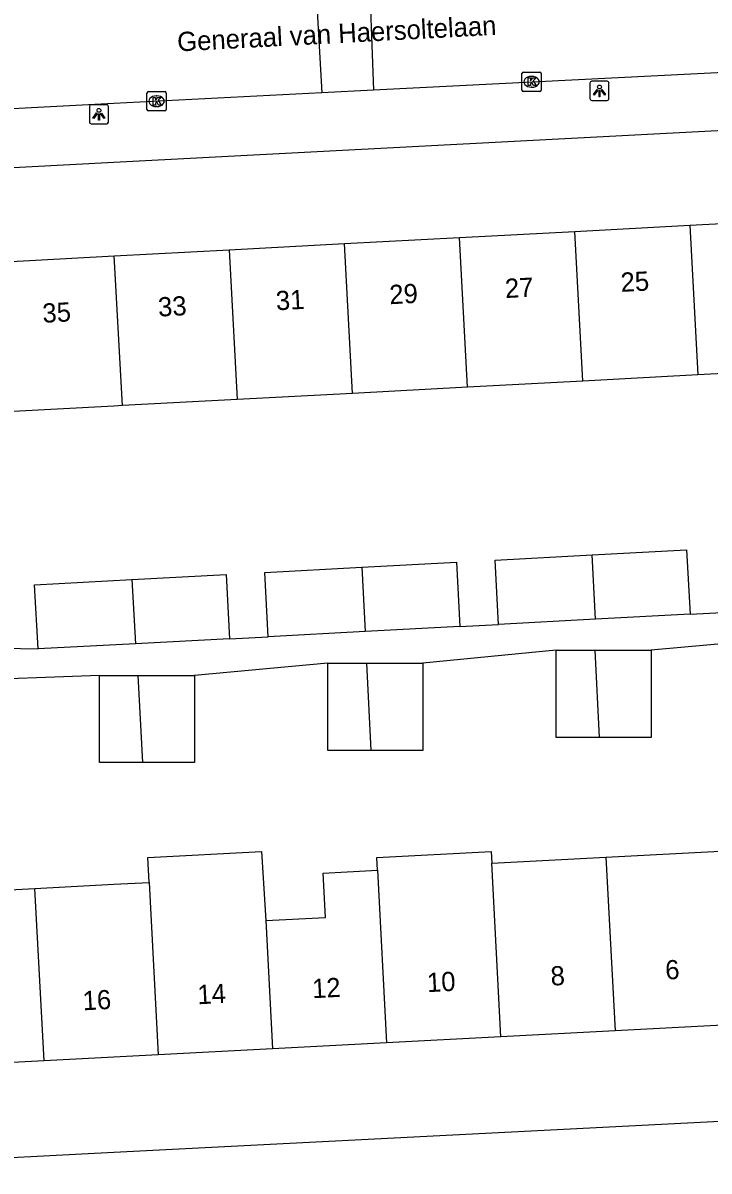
# Model space of a CAD drawing. Extents: x 161084 to 161928, y 385355 to 386522.
# Drawn here: x 161495.3 to 161531, y 385949.1 to 386008.9 of the extents above; entities that cross this region are included whole.
import ezdxf

# ---------------------------------------------------------------- set-up
doc = ezdxf.new("R2010")
doc.units = 0
for name, color, linetype in [('IMGEO_Kolk', 7, 'Continuous'), ('IMGEO_Lichtpunt', 7, 'Continuous'), ('IMGEO_Openbare_ruimte_label', 7, 'Continuous'), ('IMGEO_Pand', 7, 'Continuous'), ('IMGEO_Pand_nummerreeks', 7, 'Continuous'), ('IMGEO_Rijbaan_lokaal_open', 7, 'Continuous'), ('IMGEO_Voetpad_open', 7, 'Continuous')]:
    doc.layers.add(name, color=color, linetype=linetype)

msp = doc.modelspace()

# ---------------------------------------------------------------- linework, layer by layer
at = {"layer": 'IMGEO_Kolk'}
for p, q in [((161521.271, 386005.411), (161521.271, 386006.263)), ((161521.346, 386006.337), (161522.198, 386006.337)), ((161521.759, 386006.117), (161521.784, 386006.117)), ((161522.272, 386006.263), (161522.272, 386005.411)), ((161501.729, 386004.4), (161501.729, 386005.252)), ((161501.804, 386005.326), (161502.656, 386005.326)), ((161502.73, 386005.252), (161502.73, 386004.4)), ((161522.198, 386005.337), (161521.346, 386005.337)), ((161521.782, 386005.557), (161521.757, 386005.557)), ((161502.217, 386005.106), (161502.242, 386005.106)), ((161502.656, 386004.326), (161501.804, 386004.326)), ((161502.24, 386004.546), (161502.215, 386004.546))]:
    msp.add_line(p, q, dxfattribs=at)
for points in [[(161521.271, 386005.411), (161521.271, 386006.263)], [(161521.346, 386006.337), (161522.198, 386006.337)], [(161521.592, 386006.037), (161521.715, 386006.037), (161521.715, 386005.886), (161521.845, 386006.037), (161522.009, 386006.037), (161521.863, 386005.886), (161522.016, 386005.637), (161521.864, 386005.637), (161521.779, 386005.801), (161521.715, 386005.734), (161521.715, 386005.637), (161521.592, 386005.637), (161521.592, 386006.037)], [(161522.272, 386006.263), (161522.272, 386005.411)], [(161501.729, 386004.4), (161501.729, 386005.252)], [(161501.804, 386005.326), (161502.656, 386005.326)], [(161502.73, 386005.252), (161502.73, 386004.4)], [(161522.198, 386005.337), (161521.346, 386005.337)], [(161502.05, 386005.026), (161502.173, 386005.026), (161502.173, 386004.875), (161502.303, 386005.026), (161502.467, 386005.026), (161502.321, 386004.875), (161502.474, 386004.626), (161502.322, 386004.626), (161502.237, 386004.79), (161502.173, 386004.723), (161502.173, 386004.626), (161502.05, 386004.626), (161502.05, 386005.026)], [(161502.656, 386004.326), (161501.804, 386004.326)]]:
    msp.add_lwpolyline(points, dxfattribs=at)
for centre, start, end in [((161521.348, 386006.261), 91.55205, 178.44795), ((161521.348, 386006.261), 91.55205, 178.44795), ((161522.196, 386006.261), 1.55205, 88.44795), ((161522.196, 386006.261), 1.55205, 88.44795), ((161501.806, 386005.25), 91.55205, 178.44795), ((161501.806, 386005.25), 91.55205, 178.44795), ((161502.654, 386005.25), 1.55205, 88.44795), ((161502.654, 386005.25), 1.55205, 88.44795), ((161521.348, 386005.413), 181.55205, 268.44795), ((161521.348, 386005.413), 181.55205, 268.44795), ((161522.196, 386005.413), 271.55205, 358.44795), ((161522.196, 386005.413), 271.55205, 358.44795), ((161501.806, 386004.402), 181.55205, 268.44795), ((161501.806, 386004.402), 181.55205, 268.44795), ((161502.654, 386004.402), 271.55205, 358.44795), ((161502.654, 386004.402), 271.55205, 358.44795)]:
    msp.add_arc(centre, 0.0765, start, end, dxfattribs=at)
for centre, major_axis, ratio, start_param, end_param in [((161521.758, 386005.837), (-0.387, 0.002), 0.722429, 4.712389, 7.853982), ((161521.783, 386005.837), (-0.39, 0.002), 0.717154, 1.570796, 4.712389), ((161502.216, 386004.826), (-0.387, 0.002), 0.722429, 4.712389, 7.853982), ((161502.241, 386004.826), (-0.39, 0.002), 0.717154, 1.570796, 4.712389)]:
    msp.add_ellipse(centre, major_axis=major_axis, ratio=ratio, start_param=start_param, end_param=end_param, dxfattribs=at)
at = {"layer": 'IMGEO_Lichtpunt'}
for p, q in [((161525.712, 386005.865), (161524.904, 386005.865)), ((161525.712, 386005.865), (161524.904, 386005.865)), ((161524.81, 386005.77), (161524.81, 386004.963)), ((161524.81, 386005.77), (161524.81, 386004.963)), ((161525.806, 386004.963), (161525.806, 386005.77)), ((161525.806, 386004.963), (161525.806, 386005.77)), ((161499.631, 386004.645), (161498.823, 386004.645)), ((161499.631, 386004.645), (161498.823, 386004.645)), ((161524.904, 386004.869), (161525.712, 386004.869)), ((161524.904, 386004.869), (161525.712, 386004.869)), ((161498.729, 386004.55), (161498.729, 386003.743)), ((161498.729, 386004.55), (161498.729, 386003.743)), ((161499.725, 386003.743), (161499.725, 386004.55)), ((161499.725, 386003.743), (161499.725, 386004.55)), ((161498.823, 386003.649), (161499.631, 386003.649)), ((161498.823, 386003.649), (161499.631, 386003.649))]:
    msp.add_line(p, q, dxfattribs=at)
for points in [[(161525.184, 386005.434), (161525.223, 386005.406), (161525.035, 386005.144), (161524.997, 386005.171), (161525.184, 386005.434)], [(161525.286, 386005.386), (161525.333, 386005.386), (161525.333, 386005.064), (161525.286, 386005.064), (161525.286, 386005.386)], [(161525.396, 386005.406), (161525.434, 386005.433), (161525.621, 386005.171), (161525.582, 386005.143), (161525.396, 386005.406)], [(161499.103, 386004.214), (161499.142, 386004.186), (161498.954, 386003.924), (161498.916, 386003.951), (161499.103, 386004.214)], [(161499.205, 386004.166), (161499.252, 386004.166), (161499.252, 386003.844), (161499.205, 386003.844), (161499.205, 386004.166)], [(161499.315, 386004.186), (161499.353, 386004.213), (161499.54, 386003.951), (161499.501, 386003.923), (161499.315, 386004.186)]]:
    msp.add_lwpolyline(points, dxfattribs=at)
for centre in [(161525.309, 386005.568), (161499.228, 386004.348)]:
    msp.add_circle(centre, 0.0994, dxfattribs=at)
for centre, start, end in [((161524.904, 386005.77), 90, 180), ((161524.904, 386005.77), 90, 180), ((161525.712, 386005.77), 0, 90), ((161525.712, 386005.77), 0, 90), ((161498.823, 386004.55), 90, 180), ((161498.823, 386004.55), 90, 180), ((161499.631, 386004.55), 0, 90), ((161499.631, 386004.55), 0, 90), ((161524.904, 386004.963), 180, 270), ((161524.904, 386004.963), 180, 270), ((161525.712, 386004.963), 270, 0), ((161525.712, 386004.963), 270, 360), ((161498.823, 386003.743), 180, 270), ((161498.823, 386003.743), 180, 270), ((161499.631, 386003.743), 270, 0), ((161499.631, 386003.743), 270, 360)]:
    msp.add_arc(centre, 0.0946, start, end, dxfattribs=at)
at = {"layer": 'IMGEO_Pand'}
for points in [[(161530.026, 385998.372), (161536.027, 385998.692)], [(161518.023, 385997.731), (161524.024, 385998.051)], [(161524.024, 385998.051), (161530.026, 385998.372)], [(161524.44, 385990.253), (161524.024, 385998.051)], [(161530.026, 385998.372), (161530.442, 385990.574)], [(161512.022, 385997.411), (161518.023, 385997.731)], [(161518.439, 385989.933), (161518.023, 385997.731)], [(161500.019, 385996.77), (161506.02, 385997.09)], [(161506.02, 385997.09), (161512.022, 385997.411)], [(161506.02, 385997.09), (161506.436, 385989.292)], [(161512.438, 385989.613), (161512.022, 385997.411)], [(161494.017, 385996.45), (161500.019, 385996.77)], [(161500.446, 385988.973), (161500.019, 385996.77)], [(161536.443, 385990.894), (161530.442, 385990.574)], [(161530.442, 385990.574), (161524.44, 385990.253)], [(161518.439, 385989.933), (161512.438, 385989.613)], [(161524.44, 385990.253), (161518.439, 385989.933)], [(161506.436, 385989.292), (161500.446, 385988.973)], [(161512.438, 385989.613), (161506.436, 385989.292)], [(161500.446, 385988.973), (161500, 385988.949), (161494.433, 385988.652)], [(161524.923, 385981.2), (161529.853, 385981.464), (161530.032, 385978.113)], [(161512.921, 385980.56), (161517.851, 385980.824), (161518.03, 385977.473)], [(161520.045, 385977.581), (161519.868, 385980.93), (161524.923, 385981.2)], [(161525.102, 385977.85), (161524.923, 385981.2)], [(161500.942, 385979.921), (161505.859, 385980.184), (161506.038, 385976.833)], [(161508.043, 385976.941), (161507.866, 385980.29), (161512.921, 385980.56)], [(161512.921, 385980.56), (161513.1, 385977.21)], [(161496.051, 385976.301), (161495.874, 385979.65), (161500.942, 385979.921)], [(161500.942, 385979.921), (161501.125, 385976.571)], [(161525.102, 385977.85), (161520.045, 385977.581)], [(161530.032, 385978.113), (161525.102, 385977.85)], [(161513.1, 385977.21), (161508.043, 385976.941)], [(161518.03, 385977.473), (161513.1, 385977.21)], [(161501.125, 385976.571), (161496.051, 385976.301)], [(161506.038, 385976.833), (161501.125, 385976.571)], [(161525.319, 385971.689), (161523.053, 385971.689), (161523.053, 385976.234)], [(161523.053, 385976.234), (161525.079, 385976.234)], [(161525.079, 385976.234), (161528.007, 385976.234)], [(161525.319, 385971.689), (161525.079, 385976.234)], [(161528.007, 385976.234), (161528.007, 385971.689), (161525.319, 385971.689)], [(161513.419, 385971.009), (161511.153, 385971.009), (161511.153, 385975.554)], [(161511.153, 385975.554), (161513.18, 385975.554)], [(161513.18, 385975.554), (161516.107, 385975.554)], [(161513.419, 385971.009), (161513.18, 385975.554)], [(161516.107, 385975.554), (161516.107, 385971.009), (161513.419, 385971.009)], [(161501.515, 385970.381), (161499.249, 385970.381), (161499.249, 385974.926)], [(161499.249, 385974.926), (161501.276, 385974.926)], [(161501.276, 385974.926), (161504.203, 385974.926)], [(161501.515, 385970.381), (161501.276, 385974.926)], [(161504.203, 385974.926), (161504.203, 385970.381), (161501.515, 385970.381)], [(161525.647, 385965.456), (161531.599, 385965.77)], [(161501.843, 385964.148), (161501.775, 385965.442), (161507.7, 385965.754), (161507.916, 385962.159)], [(161513.747, 385964.776), (161513.712, 385965.436), (161519.663, 385965.75), (161519.695, 385965.142)], [(161519.695, 385965.142), (161525.647, 385965.456)], [(161525.647, 385965.456), (161526.123, 385956.42)], [(161507.916, 385962.159), (161511.028, 385962.324), (161510.906, 385964.626), (161513.747, 385964.776)], [(161513.747, 385964.776), (161514.22, 385955.792)], [(161520.171, 385956.106), (161519.695, 385965.142)], [(161495.891, 385963.835), (161500, 385964.051), (161501.843, 385964.148)], [(161501.843, 385964.148), (161502.316, 385955.164)], [(161489.94, 385963.522), (161495.891, 385963.835)], [(161496.364, 385954.85), (161495.891, 385963.835)], [(161507.916, 385962.159), (161508.268, 385955.478)], [(161526.123, 385956.42), (161520.171, 385956.106)], [(161532.075, 385956.734), (161526.123, 385956.42)], [(161514.22, 385955.792), (161508.268, 385955.478)], [(161520.171, 385956.106), (161514.22, 385955.792)], [(161502.316, 385955.164), (161500, 385955.042), (161496.364, 385954.85)], [(161508.268, 385955.478), (161502.316, 385955.164)], [(161496.364, 385954.85), (161490.413, 385954.536)]]:
    msp.add_lwpolyline(points, dxfattribs=at)
at = {"layer": 'IMGEO_Rijbaan_lokaal_open'}
for points in [[(161513.282, 386012.427), (161513.535, 386005.395)], [(161510.441, 386012.28), (161510.848, 386005.259)], [(161549.166, 385997.349), (161549.028, 386000), (161548.959, 386001.329), (161548.908, 386001.851), (161548.811, 386002.366), (161548.669, 386002.87), (161548.481, 386003.36), (161548.251, 386003.83), (161547.98, 386004.279), (161547.67, 386004.701), (161547.323, 386005.094), (161546.942, 386005.455), (161546.531, 386005.78), (161546.093, 386006.067), (161545.63, 386006.314), (161545.148, 386006.518), (161544.649, 386006.678), (161544.137, 386006.794), (161543.618, 386006.863), (161543.094, 386006.885), (161542.816, 386006.878), (161513.535, 386005.395)], [(161510.848, 386005.259), (161500, 386004.71), (161480.22, 386003.674), (161479.728, 386003.633), (161479.241, 386003.549), (161478.764, 386003.421), (161478.301, 386003.252)], [(161513.535, 386005.395), (161510.848, 386005.259)]]:
    msp.add_lwpolyline(points, dxfattribs=at)
at = {"layer": 'IMGEO_Voetpad_open'}
for points in [[(161478.786, 385998.115), (161478.806, 385998.353), (161478.848, 385998.587), (161478.91, 385998.817), (161478.992, 385999.04), (161479.094, 385999.255), (161479.215, 385999.46), (161479.354, 385999.654), (161479.509, 385999.834), (161479.68, 386000), (161479.749, 386000.058), (161479.943, 386000.203), (161480.149, 386000.33), (161480.366, 386000.438), (161480.592, 386000.526), (161480.824, 386000.594), (161481.062, 386000.641), (161481.303, 386000.666), (161500, 386001.647), (161542.055, 386003.853)], [(161530.032, 385978.113), (161532.048, 385978.222)], [(161518.03, 385977.473), (161520.045, 385977.581)], [(161506.038, 385976.833), (161508.043, 385976.941)], [(161534.571, 385976.826), (161528.007, 385976.234)], [(161494.222, 385976.346), (161496.051, 385976.301)], [(161523.053, 385976.234), (161516.107, 385975.554)], [(161511.153, 385975.554), (161504.203, 385974.926)], [(161499.249, 385974.926), (161491.71, 385974.648)], [(161547.567, 385952.508), (161500, 385950.071), (161481.322, 385949.114)]]:
    msp.add_lwpolyline(points, dxfattribs=at)

# ---------------------------------------------------------------- texts
at = {"layer": 'IMGEO_Openbare_ruimte_label'}
msp.add_text('Generaal van Haersoltelaan', height=1, rotation=2.97967, dxfattribs=at).set_placement((161503.33, 386007.419))
at = {"layer": 'IMGEO_Pand_nummerreeks'}
for s, rotation, p in [('25', 3.0548, (161526.437, 385994.895)), ('29', 3.0548, (161514.385, 385994.252)), ('27', 3.0548, (161520.411, 385994.574)), ('33', 3.0548, (161502.332, 385993.609)), ('31', 3.0548, (161508.471, 385993.936)), ('35', 3.0548, (161496.306, 385993.287)), ('8', 3.01897, (161522.786, 385958.767)), ('6', 3.01897, (161528.763, 385959.082)), ('12', 3.01897, (161510.36, 385958.111)), ('10', 3.01897, (161516.346, 385958.427)), ('14', 3.01897, (161504.382, 385957.796)), ('16', 3.01897, (161498.402, 385957.48))]:
    msp.add_text(s, height=1, rotation=rotation, dxfattribs=at).set_placement(p)

doc.saveas('drawing.dxf')
